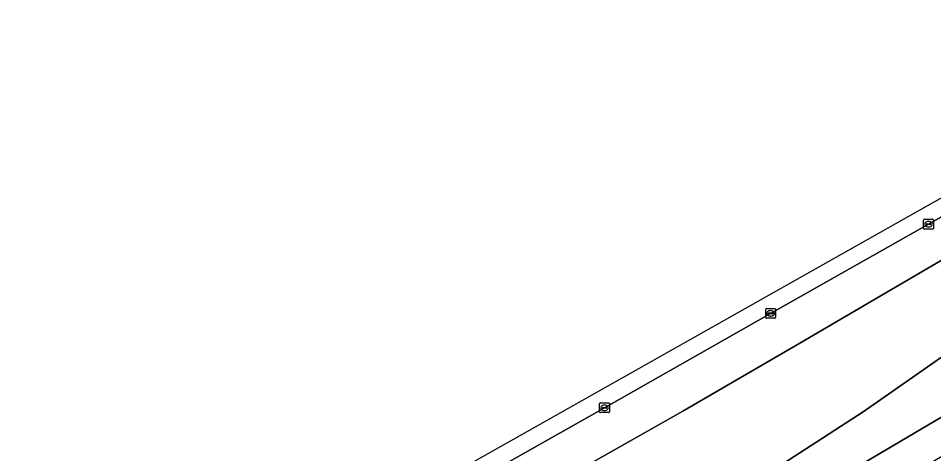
# Model space of a CAD drawing. Extents: x 162879 to 165540, y 384011 to 385181.
# Drawn here: x 163452.5 to 163546.4, y 384595.7 to 384640.4 of the extents above; entities that cross this region are included whole.
import ezdxf

# ---------------------------------------------------------------- set-up
doc = ezdxf.new("R2010")
doc.units = 0
for name, color, linetype in [('IMGEO_Berm_groen', 7, 'Continuous'), ('IMGEO_Kolk', 7, 'Continuous'), ('IMGEO_Loofbos', 7, 'Continuous'), ('IMGEO_Rijbaan_regionaal_gesloten', 7, 'Continuous')]:
    doc.layers.add(name, color=color, linetype=linetype)

msp = doc.modelspace()

# ---------------------------------------------------------------- linework, layer by layer
at = {"layer": 'IMGEO_Berm_groen'}
for points in [[(163645.559, 384661.257), (163686.538, 384684.977), (163686.814, 384686.292), (163689.391, 384698.579), (163689.663, 384699.876), (163684.212, 384696.816), (163666.269, 384686.811), (163648.284, 384676.742), (163630.3, 384666.688), (163614.102, 384657.625), (163597.909, 384648.525), (163579.95, 384638.441), (163562.018, 384628.389), (163545.841, 384619.245), (163530.433, 384610.54), (163529.662, 384610.104), (163512.633, 384600.425), (163500, 384593.26), (163480.314, 384582.094), (163463.28, 384572.441), (163447.16, 384563.196)], [(163353.264, 384484.905), (163378.883, 384500), (163500, 384571.648), (163511.906, 384578.653), (163540.103, 384595.308), (163582.453, 384620.322), (163604.632, 384633.298), (163605.881, 384634.029), (163607.573, 384635.129), (163643.893, 384660.192)], [(163378.626, 384521.326), (163404.476, 384536), (163407.908, 384535.207), (163426.451, 384541.494), (163485.437, 384571.924), (163489.382, 384582.362), (163520.667, 384600.067), (163532.642, 384607.062), (163548.075, 384616.076), (163619.513, 384656.999), (163621.14, 384653.381), (163616, 384648.153), (163607.162, 384642.745), (163598.579, 384634.692), (163569.107, 384617.761), (163564.611, 384617.784), (163539.139, 384600.004), (163510.288, 384581.318), (163511.127, 384579.936), (163414.38, 384522.865)]]:
    msp.add_lwpolyline(points, dxfattribs=at)
at = {"layer": 'IMGEO_Kolk'}
for p, q in [((163545.34, 384618.817), (163545.34, 384619.669)), ((163545.415, 384619.743), (163546.267, 384619.743)), ((163545.599, 384619.237), (163545.599, 384619.249)), ((163546.037, 384619.2), (163545.639, 384619.2)), ((163545.642, 384619.286), (163546.04, 384619.286)), ((163545.828, 384619.523), (163545.853, 384619.523)), ((163546.083, 384619.249), (163546.083, 384619.237)), ((163546.341, 384619.669), (163546.341, 384618.817)), ((163546.267, 384618.743), (163545.415, 384618.743)), ((163545.851, 384618.963), (163545.826, 384618.963)), ((163529.161, 384609.677), (163529.161, 384610.529)), ((163529.236, 384610.603), (163530.088, 384610.603)), ((163529.42, 384610.097), (163529.42, 384610.109)), ((163529.858, 384610.06), (163529.46, 384610.06)), ((163529.463, 384610.146), (163529.861, 384610.146)), ((163529.672, 384609.823), (163529.647, 384609.823)), ((163529.649, 384610.383), (163529.674, 384610.383)), ((163529.904, 384610.109), (163529.904, 384610.097)), ((163530.162, 384610.529), (163530.162, 384609.677)), ((163530.088, 384609.603), (163529.236, 384609.603)), ((163512.132, 384599.998), (163512.132, 384600.85)), ((163512.207, 384600.924), (163513.059, 384600.924)), ((163512.391, 384600.418), (163512.391, 384600.43)), ((163512.434, 384600.467), (163512.832, 384600.467)), ((163512.62, 384600.704), (163512.645, 384600.704)), ((163512.875, 384600.43), (163512.875, 384600.418)), ((163513.133, 384600.85), (163513.133, 384599.998)), ((163513.059, 384599.924), (163512.207, 384599.924)), ((163512.829, 384600.381), (163512.431, 384600.381)), ((163512.643, 384600.144), (163512.618, 384600.144))]:
    msp.add_line(p, q, dxfattribs=at)
for points in [[(163545.34, 384618.817), (163545.34, 384619.669)], [(163545.415, 384619.743), (163546.267, 384619.743)], [(163546.341, 384619.669), (163546.341, 384618.817)], [(163546.267, 384618.743), (163545.415, 384618.743)], [(163529.161, 384609.677), (163529.161, 384610.529)], [(163529.236, 384610.603), (163530.088, 384610.603)], [(163530.162, 384610.529), (163530.162, 384609.677)], [(163530.088, 384609.603), (163529.236, 384609.603)], [(163512.132, 384599.998), (163512.132, 384600.85)], [(163512.207, 384600.924), (163513.059, 384600.924)], [(163513.133, 384600.85), (163513.133, 384599.998)], [(163513.059, 384599.924), (163512.207, 384599.924)]]:
    msp.add_lwpolyline(points, dxfattribs=at)
for centre, radius, start, end in [((163545.417, 384619.667), 0.0765, 91.55205, 178.44795), ((163545.417, 384619.667), 0.0765, 91.55205, 178.44795), ((163545.639, 384619.246), 0.0403, 85.87752, 175.75265), ((163545.636, 384619.236), 0.0366, 178.93798, 274.71019), ((163546.04, 384619.243), 0.043, 264.86636, 352.45326), ((163546.044, 384619.248), 0.0386, 1.73085, 96.63898), ((163546.265, 384619.667), 0.0765, 1.55205, 88.44795), ((163546.265, 384619.667), 0.0765, 1.55205, 88.44795), ((163545.417, 384618.819), 0.0765, 181.55205, 268.44795), ((163545.417, 384618.819), 0.0765, 181.55205, 268.44795), ((163546.265, 384618.819), 0.0765, 271.55205, 358.44795), ((163546.265, 384618.819), 0.0765, 271.55205, 358.44795), ((163529.238, 384610.527), 0.0765, 91.55205, 178.44795), ((163529.238, 384610.527), 0.0765, 91.55205, 178.44795), ((163529.46, 384610.106), 0.0403, 85.87752, 175.75265), ((163529.457, 384610.096), 0.0366, 178.93798, 274.71019), ((163529.861, 384610.103), 0.043, 264.86636, 352.45326), ((163529.865, 384610.108), 0.0386, 1.73085, 96.63898), ((163530.086, 384610.527), 0.0765, 1.55205, 88.44795), ((163530.086, 384610.527), 0.0765, 1.55205, 88.44795), ((163529.238, 384609.679), 0.0765, 181.55205, 268.44795), ((163529.238, 384609.679), 0.0765, 181.55205, 268.44795), ((163530.086, 384609.679), 0.0765, 271.55205, 358.44795), ((163530.086, 384609.679), 0.0765, 271.55205, 358.44795), ((163512.209, 384600.848), 0.0765, 91.55205, 178.44795), ((163512.209, 384600.848), 0.0765, 91.55205, 178.44795), ((163512.431, 384600.427), 0.0403, 85.87752, 175.75265), ((163512.836, 384600.429), 0.0386, 1.73085, 96.63898), ((163513.057, 384600.848), 0.0765, 1.55205, 88.44795), ((163513.057, 384600.848), 0.0765, 1.55205, 88.44795), ((163512.209, 384600), 0.0765, 181.55205, 268.44795), ((163512.209, 384600), 0.0765, 181.55205, 268.44795), ((163512.428, 384600.417), 0.0366, 178.93798, 274.71019), ((163512.832, 384600.424), 0.043, 264.86636, 352.45326), ((163513.057, 384600), 0.0765, 271.55205, 358.44795), ((163513.057, 384600), 0.0765, 271.55205, 358.44795)]:
    msp.add_arc(centre, radius, start, end, dxfattribs=at)
for centre, major_axis, ratio, start_param, end_param in [((163545.827, 384619.243), (-0.387, 0.002), 0.722429, 4.712389, 7.853982), ((163545.852, 384619.243), (-0.39, 0.002), 0.717154, 1.570796, 4.712389), ((163529.648, 384610.103), (-0.387, 0.002), 0.722429, 4.712389, 7.853982), ((163529.673, 384610.103), (-0.39, 0.002), 0.717154, 1.570796, 4.712389), ((163512.619, 384600.424), (-0.387, 0.002), 0.722429, 4.712389, 7.853982), ((163512.644, 384600.424), (-0.39, 0.002), 0.717154, 1.570796, 4.712389)]:
    msp.add_ellipse(centre, major_axis=major_axis, ratio=ratio, start_param=start_param, end_param=end_param, dxfattribs=at)
at = {"layer": 'IMGEO_Loofbos'}
msp.add_lwpolyline([(163414.38, 384522.865), (163511.127, 384579.936), (163510.288, 384581.318), (163539.139, 384600.004), (163564.611, 384617.784), (163569.107, 384617.761), (163598.579, 384634.692), (163607.162, 384642.745), (163616, 384648.153), (163621.14, 384653.381), (163619.513, 384656.999), (163548.075, 384616.076), (163532.642, 384607.062), (163520.667, 384600.067), (163489.382, 384582.362), (163485.437, 384571.924), (163426.451, 384541.494), (163407.908, 384535.207), (163404.476, 384536), (163378.626, 384521.326)], dxfattribs=at)
at = {"layer": 'IMGEO_Rijbaan_regionaal_gesloten'}
msp.add_lwpolyline([(163447.16, 384563.196), (163463.28, 384572.441), (163480.314, 384582.094), (163500, 384593.26), (163512.633, 384600.425), (163529.662, 384610.104), (163530.433, 384610.54), (163545.841, 384619.245), (163562.018, 384628.389), (163579.95, 384638.441), (163597.909, 384648.525), (163614.102, 384657.625), (163630.3, 384666.688), (163648.284, 384676.742), (163666.269, 384686.811), (163684.212, 384696.816), (163689.663, 384699.876), (163700.352, 384705.878), (163699.553, 384707.362), (163667.108, 384689.65), (163488.662, 384588.942), (163262.486, 384457.037)], dxfattribs=at)
msp.add_lwpolyline([(163606.44, 384630.173), (163604.632, 384633.298), (163582.453, 384620.322), (163540.103, 384595.308), (163511.906, 384578.653), (163500, 384571.648), (163378.883, 384500), (163353.264, 384484.905), (163354.963, 384482.045), (163363.325, 384486.973), (163419.491, 384520.12), (163485.368, 384558.99), (163543.486, 384593.287), (163571.148, 384609.52)], close=True, dxfattribs=at)

doc.saveas('drawing.dxf')
